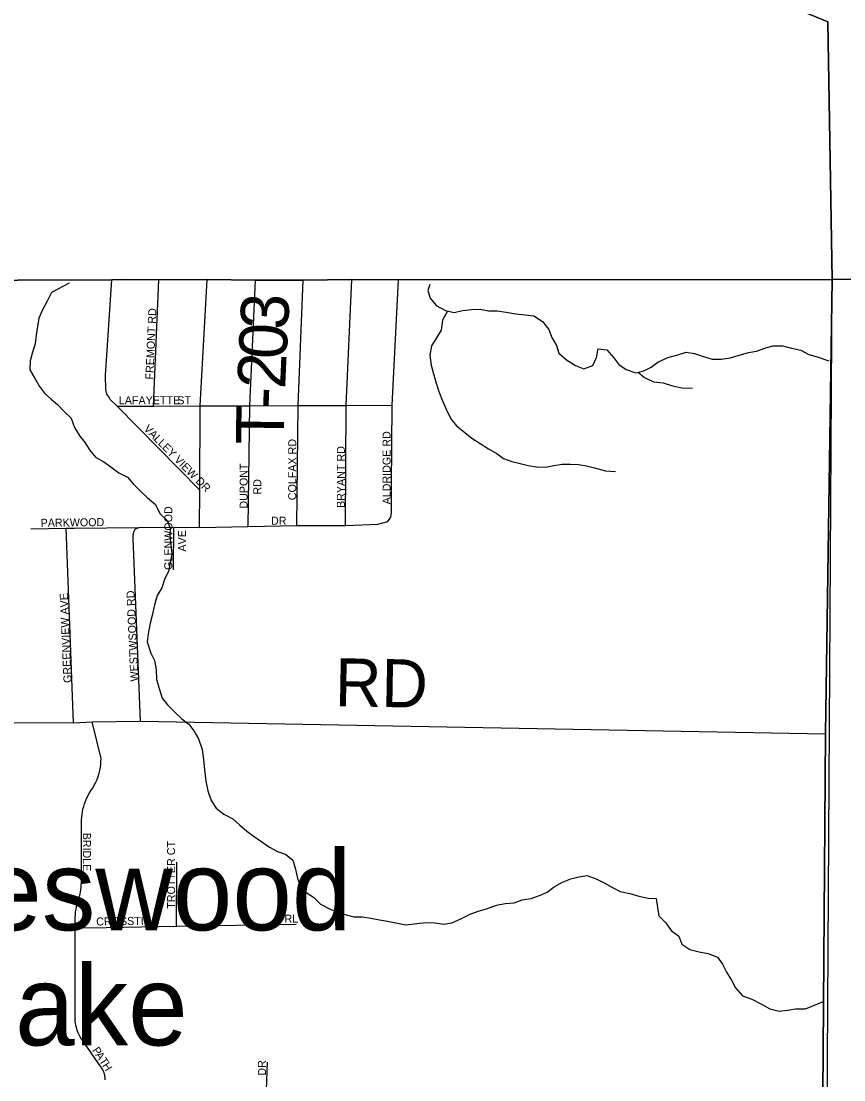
# Model space of a CAD drawing. Extents: x 1857828 to 2277390, y 930619 to 1324581.
# Drawn here: x 2134580 to 2139720, y 1216241 to 1222854 of the extents above; entities that cross this region are included whole.
import ezdxf

# ---------------------------------------------------------------- set-up
doc = ezdxf.new("R2010")
doc.units = 0
for name, color, linetype in [('GM_X_Adjacent_County', 7, 'Continuous'), ('GM_X_Corporation', 7, 'Continuous'), ('GM_X_County', 7, 'Continuous'), ('GM_X_County_Road', 7, 'Continuous'), ('GM_X_Minor_Lake_Text', 7, 'Continuous'), ('GM_X_Minor_River', 7, 'Continuous'), ('GM_X_Township', 7, 'Continuous'), ('GM_X_Township_Road', 7, 'Continuous'), ('GM_X_Township_Road_Text', 7, 'Continuous'), ('GM_X_Township_Subdivision', 7, 'Continuous'), ('GM_X_Township_Subdivision_Text', 7, 'Continuous')]:
    doc.layers.add(name, color=color, linetype=linetype)

msp = doc.modelspace()

# ---------------------------------------------------------------- linework, layer by layer
at = {"layer": 'GM_X_Adjacent_County'}
msp.add_lwpolyline([(2139563.1, 1207294.1), (2139553.6, 1210761.2), (2139571.8, 1213893.1), (2139604.7, 1218402.7), (2139646.1, 1221239.5), (2136937.2, 1221238.6), (2136645.5, 1221239.3), (2136342.6, 1221236.4), (2136043.5, 1221235.6), (2135741.4, 1221239.3), (2135440.8, 1221237.8), (2135226.5, 1221239.7), (2135145.8, 1221238.6), (2133969.3, 1221233.9), (2132570.2, 1221243.7), (2131919.6, 1221238.9), (2126567.4, 1221231.3)], dxfattribs=at)
at = {"layer": 'GM_X_Corporation'}
for points in [[(2139398.1, 1222941.2), (2139620.6, 1222848.6), (2139646.1, 1221239.5), (2136937.2, 1221238.6), (2136645.5, 1221239.3), (2136342.6, 1221236.4), (2136043.5, 1221235.6), (2135741.4, 1221239.3), (2135440.8, 1221237.8), (2135226.5, 1221239.7), (2135145.8, 1221238.6), (2133969.3, 1221233.9), (2132570.2, 1221243.7), (2131919.6, 1221238.9), (2126567.4, 1221231.3)], [(2146313.5, 1222930.5), (2145801.1, 1222645.7), (2145801.8, 1222473.2), (2145475.4, 1222470.1), (2145572.8, 1222120.5), (2147124.9, 1221584.6), (2147133.9, 1221249.7), (2147426.3, 1221246.2), (2147423.5, 1218928.8), (2146899.5, 1219151.4), (2146288.6, 1219424.9), (2145776.7, 1219641.7), (2145220.4, 1219878), (2144873.6, 1220033.1), (2144579, 1220185.1), (2142825.7, 1221254.1), (2142587.6, 1221252.6), (2142121.3, 1221250.2), (2140813.5, 1221242), (2139646.1, 1221239.5), (2139620.6, 1222848.6), (2139398.1, 1222941.2)], [(2151107.4, 1193912.6), (2150229, 1193893.7), (2145028.4, 1193800.8), (2144321.2, 1193786.8), (2140581.8, 1193696.4), (2139549.1, 1193676.6), (2139563.1, 1207294.1), (2139646.1, 1221239.5), (2140813.5, 1221242), (2142121.3, 1221250.2), (2142587.6, 1221252.6), (2142825.7, 1221254.1), (2144579, 1220185.1), (2144873.6, 1220033.1), (2145220.4, 1219878), (2145776.7, 1219641.7), (2146288.6, 1219424.9), (2146899.5, 1219151.4), (2147423.5, 1218928.8), (2147426.3, 1221246.2), (2151804.7, 1221311.6)]]:
    msp.add_lwpolyline(points, dxfattribs=at)
at = {"layer": 'GM_X_County'}
msp.add_lwpolyline([(2126567.4, 1221231.3), (2131919.6, 1221238.9), (2132570.2, 1221243.7), (2133969.3, 1221233.9), (2135145.8, 1221238.6), (2135226.5, 1221239.7), (2135440.8, 1221237.8), (2135741.4, 1221239.3), (2136043.5, 1221235.6), (2136342.6, 1221236.4), (2136645.5, 1221239.3), (2136937.2, 1221238.6), (2139646.1, 1221239.5), (2139604.7, 1218402.7), (2139571.8, 1213893.1), (2139553.6, 1210761.2), (2139563.1, 1207294.1)], dxfattribs=at)
at = {"layer": 'GM_X_County_Road'}
msp.add_lwpolyline([(2132570.1, 1221243.7), (2133969.3, 1221233.9), (2135145.8, 1221238.6), (2135226.5, 1221239.7), (2135440.8, 1221237.8), (2135741.4, 1221239.3), (2136043.5, 1221235.6), (2136342.6, 1221236.4), (2136645.5, 1221239.3), (2136937.2, 1221238.6), (2139646.1, 1221239.5)], dxfattribs=at)
at = {"layer": 'GM_X_Minor_River'}
for points in [[(2134879.6, 1221216.5), (2134769.2, 1221158.4), (2134741.8, 1221103.9), (2134714.4, 1221051.4), (2134691, 1220999), (2134681.6, 1220946.7), (2134674.3, 1220892.5), (2134666.9, 1220838.2), (2134651.5, 1220785.8), (2134636.2, 1220731.5), (2134634.9, 1220675.3), (2134663.5, 1220625.5), (2134694.3, 1220571.8), (2134726.9, 1220530.1), (2134767.4, 1220492.5), (2134808, 1220458.9), (2134848.6, 1220415.3), (2134893.2, 1220373.7), (2134914, 1220315.8), (2134946.7, 1220262.1), (2134979.3, 1220220.4), (2135007.9, 1220176.6), (2135044.6, 1220131), (2135097.1, 1220101.6), (2135139.5, 1220070), (2135190.1, 1220032.6), (2135244.6, 1220005.2), (2135281.2, 1219961.5), (2135325.9, 1219917.9), (2135370.5, 1219876.4), (2135419.1, 1219834.9), (2135445.9, 1219779.1), (2135492.5, 1219735.6), (2135511.2, 1219687.6), (2135509.8, 1219637.5), (2135514.4, 1219587.4), (2135521.2, 1219525.3), (2135511.8, 1219471), (2135500.5, 1219416.7), (2135477, 1219372.3), (2135459.6, 1219313.9), (2135430.2, 1219265.4), (2135412.9, 1219207), (2135399.6, 1219140.6), (2135386.2, 1219092.3), (2135373, 1219025.9), (2135367.6, 1218975.7), (2135390.5, 1218905.8), (2135413.1, 1218860), (2135423.9, 1218803.9), (2135426.6, 1218741.8), (2135445.4, 1218679.9), (2135460.2, 1218623.9), (2135494.7, 1218584.2), (2135541.5, 1218534.7), (2135584.1, 1218495.1), (2135628.6, 1218461.6), (2135659.2, 1218419.8), (2135687.8, 1218370.1), (2135710.7, 1218304.1), (2135719.5, 1218242.1), (2135726.3, 1218178), (2135733.2, 1218105.9), (2135746, 1218045.9), (2135766.8, 1217985.9), (2135799.4, 1217938.2), (2135846, 1217900.7), (2135902.5, 1217871.3), (2135945.1, 1217833.8), (2135989.7, 1217794.2), (2136030.1, 1217764.7), (2136076.7, 1217731.2), (2136131.3, 1217693.8), (2136181.7, 1217666.3), (2136232, 1217650.9), (2136276.6, 1217613.4), (2136293.3, 1217557.4), (2136306.1, 1217499.4), (2136324.8, 1217447.5), (2136361.3, 1217411.9), (2136405.8, 1217382.4), (2136450.4, 1217338.8), (2136510.9, 1217307.5), (2136595.5, 1217276.5), (2136657.9, 1217259.2), (2136712, 1217259.9), (2136764.2, 1217250.6), (2136818.5, 1217239.2), (2136868.7, 1217231.8), (2136931, 1217218.6), (2136983.3, 1217209.3), (2137051.3, 1217218.1), (2137111.4, 1217222.9), (2137165.6, 1217221.6), (2137221.8, 1217212.3), (2137271.8, 1217221), (2137327.6, 1217245.8), (2137385.4, 1217274.6), (2137435.3, 1217295.3), (2137487.3, 1217308), (2137549.1, 1217330.8)], [(2137133.3, 1221207.9), (2137120.7, 1221170.5), (2137135.3, 1221122.6), (2137172, 1221077), (2137230.5, 1221045.6), (2137284.8, 1221034.3), (2137336.7, 1221047), (2137392.8, 1221053.7), (2137448.9, 1221054.5), (2137499.1, 1221045.1), (2137553.3, 1221043.8), (2137609.5, 1221036.5), (2137669.8, 1221025.2), (2137728, 1221019.9), (2137782.2, 1221012.6), (2137836.8, 1220977.2), (2137877.5, 1220927.6), (2137896.1, 1220877.7), (2137924.8, 1220827.9), (2137939.5, 1220779.9), (2137988.1, 1220738.4), (2138042.7, 1220703), (2138095, 1220681.6), (2138150.9, 1220702.4), (2138174.4, 1220752.9), (2138185.7, 1220807.2), (2138239.9, 1220799.8), (2138282.6, 1220750.2), (2138313.2, 1220708.5), (2138359.7, 1220677), (2138420.1, 1220657.7), (2138470.1, 1220670.4), (2138515.9, 1220693.1), (2138557.6, 1220723.7), (2138619.4, 1220752.6), (2138677.4, 1220767.3), (2138735.3, 1220786.1), (2138787.5, 1220778.8), (2138837.8, 1220761.4), (2138898.2, 1220742.1), (2138954.3, 1220742.8), (2139012.4, 1220751.6), (2139060.3, 1220766.2), (2139124.2, 1220783.1), (2139174.3, 1220791.8), (2139226.1, 1220810.5), (2139276.1, 1220825.2), (2139336.2, 1220826), (2139392.6, 1220810.6), (2139450.8, 1220799.3), (2139501.3, 1220771.9), (2139553.6, 1220756.5), (2139625.9, 1220732.3)], [(2137244.3, 1221042.8), (2137213.2, 1220985.2), (2137203.9, 1220922.9), (2137174.4, 1220876.4), (2137143, 1220825.9), (2137133.7, 1220767.6), (2137142.5, 1220705.5), (2137157.2, 1220651.6), (2137172, 1220591.6), (2137190.6, 1220539.6), (2137213.4, 1220481.8), (2137236.1, 1220429.9), (2137264.9, 1220370.1), (2137299.5, 1220326.4), (2137352.2, 1220285), (2137396.7, 1220249.4), (2137447.2, 1220216), (2137499.8, 1220182.6), (2137552.3, 1220153.1), (2137592.8, 1220121.6), (2137645.1, 1220102.2), (2137697.4, 1220090.8), (2137747.7, 1220077.4), (2137799.9, 1220070.1), (2137856.1, 1220066.8), (2137908.1, 1220077.5), (2137960.1, 1220086.2), (2138012.2, 1220086.8), (2138062.4, 1220083.5), (2138112.6, 1220076.1), (2138162.8, 1220062.7), (2138231.2, 1220045.5), (2138293.4, 1220040.3)], [(2138435.2, 1220661.6), (2138474.6, 1220628.3), (2138531.1, 1220601), (2138591.3, 1220593.7), (2138649.7, 1220576.4), (2138710, 1220563.2), (2138774.1, 1220562)], [(2137549.1, 1217330.8), (2137603.1, 1217341.6), (2137661.2, 1217346.3), (2137711.1, 1217365), (2137767.1, 1217373.8), (2137819, 1217392.5), (2137866.9, 1217413.2), (2137910.6, 1217445.8), (2137962.3, 1217474.6), (2138014.2, 1217495.3), (2138064.2, 1217508), (2138114.2, 1217516.6), (2138172.6, 1217495.3), (2138227, 1217469.9), (2138275.5, 1217442.5), (2138321.9, 1217417), (2138382.2, 1217405.7), (2138438.5, 1217388.4), (2138496.8, 1217375.1), (2138547, 1217373.8), (2138555.7, 1217317.7), (2138564.3, 1217265.7), (2138607, 1217222.1), (2138641.6, 1217174.4), (2138688.2, 1217138.9), (2138706.9, 1217089), (2138757.4, 1217055.5), (2138815.7, 1217040.2), (2138872, 1217028.9), (2138930.4, 1217007.6), (2138961, 1216963.8), (2138987.7, 1216914.1), (2139018.4, 1216862.3), (2139043, 1216814.5), (2139087.8, 1216764.9), (2139144.1, 1216745.6), (2139210.7, 1216712.3), (2139257.2, 1216684.8), (2139315.5, 1216669.5), (2139367.5, 1216676.2), (2139417.5, 1216684.9), (2139479.7, 1216683.7), (2139596.7, 1216731.6)]]:
    msp.add_lwpolyline(points, dxfattribs=at)
at = {"layer": 'GM_X_Township'}
msp.add_lwpolyline([(2126567.4, 1221231.3), (2131919.6, 1221238.9), (2132570.2, 1221243.7), (2133969.3, 1221233.9), (2135145.8, 1221238.6), (2135226.5, 1221239.7), (2135440.8, 1221237.8), (2135741.4, 1221239.3), (2136043.5, 1221235.6), (2136342.6, 1221236.4), (2136645.5, 1221239.3), (2136937.2, 1221238.6), (2139646.1, 1221239.5), (2139604.7, 1218402.7), (2139571.8, 1213893.1), (2139553.6, 1210761.2), (2139563.1, 1207294.1)], dxfattribs=at)
at = {"layer": 'GM_X_Township_Road'}
for points in [[(2135694.5, 1219691.9), (2135696, 1219924.4), (2135699.4, 1220450.3), (2135741.4, 1221239.3)], [(2139604.6, 1218402.7), (2139646.1, 1221239.5)], [(2132222.4, 1218480.8), (2134907.8, 1218470.1), (2135024.5, 1218477.2), (2135325.3, 1218480.8), (2139604.6, 1218402.7)], [(2139571.8, 1213893.1), (2139604.6, 1218402.7)]]:
    msp.add_lwpolyline(points, dxfattribs=at)
at = {"layer": 'GM_X_Township_Subdivision'}
for points in [[(2135696, 1219924.4), (2135180, 1220448.4), (2135137, 1220491.5), (2135127, 1220507.5), (2135114.9, 1220523.5), (2135108.8, 1220553.6), (2135106.5, 1220641.8), (2135145.8, 1221238.6)], [(2135407.4, 1220449.3), (2135440.8, 1221237.8)], [(2135998.8, 1219698), (2136007.9, 1220451.5), (2136043.5, 1221235.6)], [(2136302.9, 1219704), (2136310.1, 1220452.6), (2136342.6, 1221236.4)], [(2136607.1, 1219704), (2136611.3, 1220453.7), (2136645.5, 1221239.3)], [(2136871.2, 1219728.9), (2136889.1, 1219755), (2136893, 1219785.1), (2136894.4, 1219951.6), (2136898.9, 1220454.7), (2136937.2, 1221238.6)], [(2135180, 1220448.4), (2135407.4, 1220449.3), (2135699.4, 1220450.3), (2136007.9, 1220451.5), (2136310.1, 1220452.6), (2136611.3, 1220453.7), (2136898.9, 1220454.7)], [(2134913.3, 1219686.5), (2135315.2, 1219691.6), (2135534.7, 1219692.2), (2135694.5, 1219691.9), (2135998.8, 1219698), (2136302.9, 1219704), (2136607.1, 1219704), (2136809.1, 1219711.9), (2136871.2, 1219728.9)], [(2134641, 1219683.1), (2134862.1, 1219685.9), (2134913.3, 1219686.5)], [(2134907.8, 1218470.1), (2134862.1, 1219685.9)], [(2135325.3, 1218480.8), (2135280.4, 1219623.9), (2135280.3, 1219646), (2135286.2, 1219668.1), (2135292.2, 1219680.1), (2135315.2, 1219691.6)], [(2135532.9, 1219426.4), (2135534.7, 1219692.2)], [(2135106.1, 1216240), (2135105.7, 1216246.6), (2135105, 1216254.4), (2135103.9, 1216261.8), (2135102.3, 1216269.6), (2135100.4, 1216277.1), (2135098, 1216284.9), (2135094.6, 1216293.7), (2135090.6, 1216302.5), (2135084.6, 1216313.5), (2135078.9, 1216322.3), (2134961.9, 1216489.6), (2134955.7, 1216498.8), (2134949.4, 1216509.6), (2134943, 1216521.7), (2134936.8, 1216535.3), (2134932.8, 1216545.7), (2134928.6, 1216557.8), (2134925.5, 1216568.9), (2134922.4, 1216582.1), (2134920.2, 1216594.4), (2134918.7, 1216606.1), (2134917.5, 1216623.9), (2134917.4, 1216635), (2134917.6, 1217189.4), (2134917.6, 1217238.4), (2134917.6, 1217245.2), (2134917.8, 1217253.2), (2134918.2, 1217262), (2134918.8, 1217270.5), (2134919.5, 1217278.6), (2134920.6, 1217288.2), (2134921.9, 1217297.8), (2134923.5, 1217307.5), (2134925.3, 1217317.3), (2134926.7, 1217324.2), (2134929.3, 1217335.5), (2134934.1, 1217353.2), (2134937.5, 1217363.9), (2134940.1, 1217372), (2134943.2, 1217382.8), (2134945.9, 1217393.2), (2134948.2, 1217403.1), (2134950.5, 1217414.6), (2134952.7, 1217427.1), (2134954.7, 1217441.8), (2134956.1, 1217456.5), (2134957.2, 1217475.4), (2134957.4, 1217489.4), (2134957.5, 1217850.6), (2134957.7, 1217864), (2134958.9, 1217883), (2134960.6, 1217898.7), (2134963.2, 1217914.9), (2134966.6, 1217931.4), (2134970.9, 1217948.1), (2134975.9, 1217964.4), (2134982.5, 1217982.4), (2134991.5, 1218002.8), (2135005.2, 1218028.8), (2135018.4, 1218049.6), (2135027.2, 1218063.1), (2135037.2, 1218080.5), (2135046.7, 1218099.5), (2135054.1, 1218116.4), (2135061.1, 1218135.6), (2135067.4, 1218156.7), (2135073.1, 1218181.6), (2135077.1, 1218207.5), (2135079, 1218231.5), (2135079.3, 1218248.6), (2135024.5, 1218477.2)], [(2135551.8, 1217200.3), (2135551.9, 1217599.5)], [(2134917.6, 1217189.4), (2135111.6, 1217192.7), (2135551.8, 1217200.3), (2136299.1, 1217213.1)], [(2135998.1, 1214508.4), (2136028.5, 1214573.7), (2136041.1, 1214603.7), (2136049.3, 1214637), (2136055.7, 1214681.8), (2136059.9, 1214722.8), (2136064, 1214789.4), (2136118.5, 1216350.7)]]:
    msp.add_lwpolyline(points, dxfattribs=at)

# ---------------------------------------------------------------- texts
at = {"layer": 'GM_X_Minor_Lake_Text'}
for s, rotation, p in [('Wyleswood', 359.98567, (2133223.2, 1217175.6)), ('Lake', 359.98563, (2134170.3, 1216455.9))]:
    msp.add_text(s, height=500.28, rotation=rotation, dxfattribs=at).set_placement(p)
at = {"layer": 'GM_X_Township_Road_Text'}
for s, rotation, p in [('3', 87.043, (2136246.7, 1220921.7)), ('0', 87.11575, (2136237.4, 1220737.2)), ('2', 87.41775, (2136229.1, 1220553)), ('-', 87.82919, (2136224.4, 1220430.5)), ('T', 89.27998, (2136221.6, 1220208.1)), ('RD', 359.01276, (2136539, 1218574.8))]:
    msp.add_text(s, height=300, rotation=rotation, dxfattribs=at).set_placement(p)
at = {"layer": 'GM_X_Township_Subdivision_Text'}
for s, rotation, p in [('FREMONT RD', 87.42327, (2135405.6, 1220614.3)), ('LAFAYETTE', 0.00001, (2135190.6, 1220460.6)), ('ST', 0.00001, (2135555.8, 1220460.6)), ('VALLEY VIEW DR', 314.65711, (2135342.4, 1220303.8)), ('COLFAX RD', 90, (2136298.8, 1219861.5)), ('ALDRIDGE RD', 90, (2136888.4, 1219835.2)), ('BRYANT RD', 90, (2136602.5, 1219813.1)), ('DUPONT', 90, (2135995.1, 1219808.7)), ('RD', 90, (2136080.3, 1219896.7)), ('GLENWOOD', 90, (2135524.4, 1219425.9)), ('PARKWOOD', 0.71722, (2134702.3, 1219694.9)), ('DR', 0.00001, (2136141, 1219708.1)), ('AVE', 90, (2135610.4, 1219540.3)), ('GREENVIEW AVE', 92.48998, (2134895.2, 1218721.5)), ('WESTWSOOD RD', 92.58167, (2135313.2, 1218730.3)), ('BRIDLE', 270, (2134966.2, 1217784.7)), ('TROTTER CT', 90, (2135542, 1217309.5)), ('CROSSTIE', 0.87417, (2135049.6, 1217204.5)), ('TRL', 0.00001, (2136185, 1217222.2)), ('P', 303.52334, (2135021.9, 1216425.6)), ('A', 303.48393, (2135041.3, 1216396.3)), ('T', 303.49318, (2135065.6, 1216359.6)), ('H', 301.36118, (2135084.7, 1216330.7)), ('DR', 90, (2136109.6, 1216266.7))]:
    msp.add_text(s, height=50, rotation=rotation, dxfattribs=at).set_placement(p)

doc.saveas('drawing.dxf')
